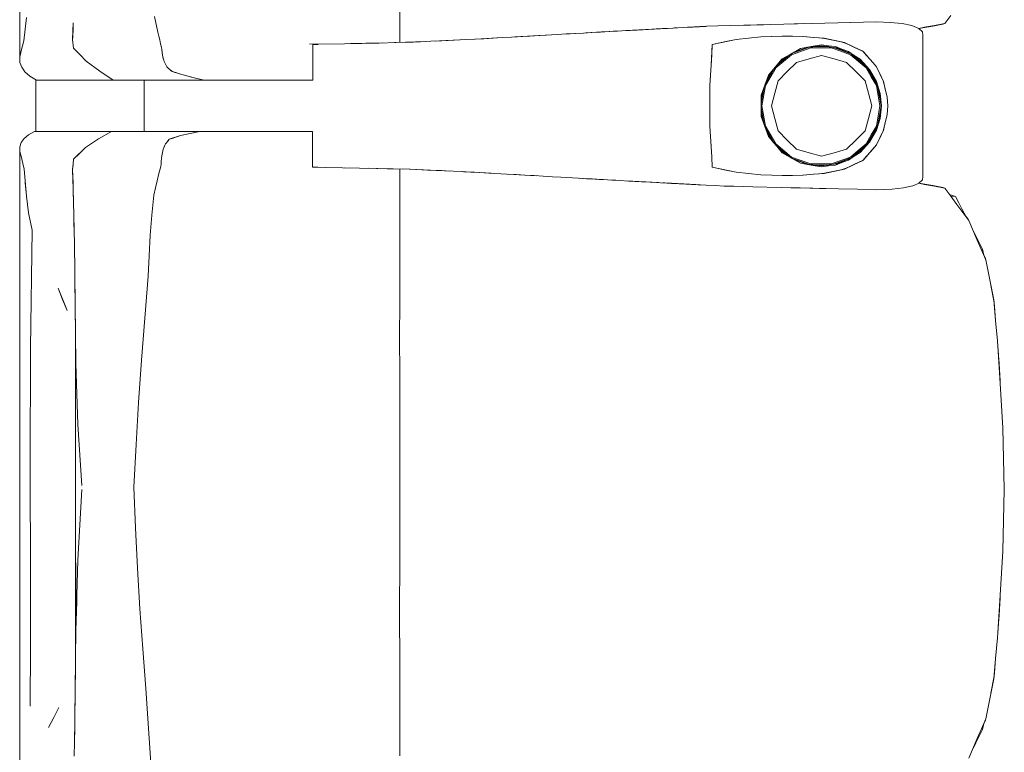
# Model space of a CAD drawing. Header units: millimetres. Extents: x -261 to 187, y -214 to 106.
# Tile 749 of 1056: x -207.415 to -206.644, y 10.516 to 11.091. Entities that reach past the tile are written whole.
import ezdxf

# ---------------------------------------------------------------- set-up
doc = ezdxf.new("R2010")
doc.units = ezdxf.units.MM
doc.header["$LTSCALE"] = 0.005
doc.header["$MEASUREMENT"] = 0
doc.layers.add('IFC-Elemento de mobília-Contorno', color=9, linetype='Continuous', lineweight=5)
doc.layers.add('IFC-Laje-Contorno', color=9, linetype='Continuous', lineweight=5)

msp = doc.modelspace()

# ---------------------------------------------------------------- linework, layer by layer
at = {"layer": 'IFC-Elemento de mobília-Contorno', "lineweight": 5}
for p, q in [((-207.41535, 11.22877), (-207.41527, 11.06115)), ((-207.11749, 11.07275), (-207.11748, 11.11483)), ((-207.41111, 11.0832), (-207.41008, 11.0923)), ((-207.30973, 11.09315), (-207.30707, 11.08082)), ((-206.69028, 11.08761), (-206.68554, 11.09394)), ((-207.37383, 11.07632), (-207.37353, 11.08431)), ((-207.37362, 11.08157), (-207.3734, 11.08805)), ((-207.37353, 11.08431), (-207.37349, 11.08544)), ((-206.91811, 11.08321), (-206.91303, 11.08349)), ((-206.91642, 11.0833), (-206.91303, 11.08349)), ((-206.91303, 11.08349), (-206.91166, 11.08356)), ((-206.91166, 11.08356), (-206.90344, 11.084)), ((-206.91166, 11.08356), (-206.91029, 11.08363)), ((-206.91029, 11.08363), (-206.90755, 11.08378)), ((-206.90344, 11.084), (-206.89521, 11.08443)), ((-206.90291, 11.08403), (-206.90171, 11.08409)), ((-206.90207, 11.08407), (-206.9007, 11.08414)), ((-206.90171, 11.08409), (-206.8999, 11.08418)), ((-206.90171, 11.08409), (-206.90068, 11.08414)), ((-206.90068, 11.08414), (-206.89989, 11.08418)), ((-206.89521, 11.08443), (-206.89178, 11.08461)), ((-206.89178, 11.08461), (-206.8911, 11.08465)), ((-206.8911, 11.08465), (-206.8902, 11.0847)), ((-206.8902, 11.0847), (-206.8884, 11.08479)), ((-206.8902, 11.0847), (-206.8893, 11.08474)), ((-206.8893, 11.08474), (-206.8884, 11.08479)), ((-206.8884, 11.08479), (-206.8875, 11.08483)), ((-206.8875, 11.08483), (-206.8866, 11.08488)), ((-206.8866, 11.08488), (-206.8821, 11.08511)), ((-206.8866, 11.08488), (-206.8848, 11.08497)), ((-206.8866, 11.08488), (-206.8857, 11.08493)), ((-206.88571, 11.08493), (-206.8839, 11.08502)), ((-206.8857, 11.08493), (-206.8848, 11.08497)), ((-206.8848, 11.08497), (-206.883, 11.08506)), ((-206.8848, 11.08497), (-206.8839, 11.08502)), ((-206.8839, 11.08502), (-206.88255, 11.08509)), ((-206.883, 11.08506), (-206.88255, 11.08509)), ((-206.8821, 11.08511), (-206.88075, 11.08518)), ((-206.8821, 11.08511), (-206.88165, 11.08514)), ((-206.88165, 11.08514), (-206.8812, 11.08516)), ((-206.88075, 11.08518), (-206.8803, 11.08521)), ((-206.8803, 11.08521), (-206.87985, 11.08523)), ((-206.87985, 11.08523), (-206.87895, 11.08527)), ((-206.87959, 11.08524), (-206.8767, 11.08539)), ((-206.87959, 11.08524), (-206.8776, 11.08534)), ((-206.87959, 11.08524), (-206.8794, 11.08525)), ((-206.87895, 11.08527), (-206.87805, 11.08532)), ((-206.87805, 11.08532), (-206.87715, 11.08537)), ((-206.8767, 11.08539), (-206.86808, 11.08584)), ((-206.86808, 11.08584), (-206.85785, 11.08606)), ((-206.85785, 11.08606), (-206.84762, 11.08629)), ((-206.84762, 11.08629), (-206.83228, 11.08662)), ((-206.84762, 11.08629), (-206.84251, 11.0864)), ((-206.84251, 11.0864), (-206.8374, 11.08651)), ((-206.8374, 11.08651), (-206.83228, 11.08662)), ((-206.83228, 11.08662), (-206.82717, 11.08674)), ((-206.82717, 11.08674), (-206.81644, 11.08703)), ((-206.81644, 11.08703), (-206.80034, 11.08748)), ((-206.81107, 11.08718), (-206.80034, 11.08748)), ((-206.81107, 11.08718), (-206.80571, 11.08733)), ((-206.80571, 11.08733), (-206.79498, 11.08763)), ((-206.79498, 11.08763), (-206.78425, 11.08793)), ((-206.78425, 11.08793), (-206.77412, 11.08816)), ((-206.77412, 11.08816), (-206.74375, 11.08884)), ((-206.764, 11.08838), (-206.74375, 11.08884)), ((-206.764, 11.08838), (-206.75387, 11.08861)), ((-206.75387, 11.08861), (-206.74375, 11.08884)), ((-206.74375, 11.08884), (-206.73294, 11.08848)), ((-206.73294, 11.08848), (-206.72351, 11.0875)), ((-206.72351, 11.0875), (-206.71595, 11.0859)), ((-206.71595, 11.0859), (-206.71062, 11.08372)), ((-206.71062, 11.08372), (-206.70772, 11.08114)), ((-206.71061, 11.08372), (-206.70598, 11.0846)), ((-206.71053, 11.08364), (-206.70752, 11.08418)), ((-206.70752, 11.08418), (-206.69185, 11.08698)), ((-206.70752, 11.08418), (-206.69968, 11.08558)), ((-206.70598, 11.0846), (-206.69813, 11.08611)), ((-206.69968, 11.08558), (-206.69185, 11.08698)), ((-206.69813, 11.08611), (-206.69028, 11.08761)), ((-206.69185, 11.08698), (-206.69154, 11.08737)), ((-206.69185, 11.08698), (-206.69155, 11.08736)), ((-207.41214, 11.0741), (-207.41111, 11.0832)), ((-207.37384, 11.07508), (-207.37362, 11.08157)), ((-207.37383, 11.07632), (-207.37381, 11.07604)), ((-207.30707, 11.08082), (-207.30633, 11.07779)), ((-207.30633, 11.07779), (-207.3056, 11.07476)), ((-207.05803, 11.07533), (-207.04928, 11.07581)), ((-207.05156, 11.07567), (-207.0443, 11.07608)), ((-207.04928, 11.07581), (-207.04118, 11.07626)), ((-207.04928, 11.07581), (-207.04128, 11.07625)), ((-207.0443, 11.07608), (-207.03704, 11.07649)), ((-207.04128, 11.07625), (-207.03704, 11.07649)), ((-207.03704, 11.07649), (-207.02978, 11.0769)), ((-207.02978, 11.0769), (-207.02252, 11.07731)), ((-207.02978, 11.0769), (-207.02505, 11.07717)), ((-207.02732, 11.07704), (-207.00274, 11.07846)), ((-207.02505, 11.07717), (-207.01681, 11.07765)), ((-207.02252, 11.07731), (-207.01536, 11.07773)), ((-207.01681, 11.07765), (-207.01323, 11.07785)), ((-207.01536, 11.07773), (-207.00819, 11.07815)), ((-207.01536, 11.07773), (-207.00858, 11.07812)), ((-207.00819, 11.07815), (-206.99385, 11.07898)), ((-206.99385, 11.07898), (-206.98707, 11.07936)), ((-206.98707, 11.07936), (-206.98029, 11.07975)), ((-206.98707, 11.07936), (-206.9839, 11.07955)), ((-206.9843, 11.07952), (-206.9839, 11.07955)), ((-206.98396, 11.07954), (-206.9839, 11.07955)), ((-206.9839, 11.07955), (-206.97979, 11.07978)), ((-206.98029, 11.07975), (-206.97352, 11.08014)), ((-206.97979, 11.07978), (-206.9796, 11.07979)), ((-206.97352, 11.08014), (-206.96674, 11.08053)), ((-206.97352, 11.08014), (-206.97157, 11.08025)), ((-206.97157, 11.08025), (-206.96746, 11.08049)), ((-206.96746, 11.08049), (-206.95931, 11.08094)), ((-206.96674, 11.08053), (-206.95676, 11.08109)), ((-206.96674, 11.08053), (-206.96008, 11.0809)), ((-206.96008, 11.0809), (-206.95676, 11.08109)), ((-206.95931, 11.08094), (-206.95281, 11.08131)), ((-206.95931, 11.08094), (-206.95676, 11.08109)), ((-206.95931, 11.08094), (-206.9576, 11.08104)), ((-206.95676, 11.08109), (-206.9501, 11.08146)), ((-206.9501, 11.08146), (-206.94345, 11.08183)), ((-206.9501, 11.08146), (-206.94678, 11.08164)), ((-206.94678, 11.08164), (-206.94345, 11.08183)), ((-206.94345, 11.08183), (-206.94012, 11.08202)), ((-206.94012, 11.08202), (-206.93674, 11.0822)), ((-206.9377, 11.08215), (-206.93692, 11.08219)), ((-206.93692, 11.08219), (-206.93489, 11.0823)), ((-206.93674, 11.0822), (-206.91811, 11.08321)), ((-206.93674, 11.0822), (-206.93335, 11.08238)), ((-206.93674, 11.0822), (-206.93489, 11.0823)), ((-206.93489, 11.0823), (-206.93282, 11.08242)), ((-206.93335, 11.08238), (-206.92658, 11.08275)), ((-206.93335, 11.08238), (-206.92996, 11.08257)), ((-206.93282, 11.08242), (-206.9314, 11.08249)), ((-206.92996, 11.08257), (-206.92827, 11.08266)), ((-206.92827, 11.08266), (-206.92658, 11.08275)), ((-206.92827, 11.08266), (-206.92714, 11.08272)), ((-206.92658, 11.08275), (-206.91811, 11.08321)), ((-206.92658, 11.08275), (-206.92319, 11.08294)), ((-206.92658, 11.08275), (-206.92489, 11.08284)), ((-206.92489, 11.08284), (-206.92319, 11.08294)), ((-206.92489, 11.08284), (-206.92482, 11.08285)), ((-206.92319, 11.08294), (-206.91981, 11.08312)), ((-206.91981, 11.08312), (-206.91811, 11.08321)), ((-206.91811, 11.08321), (-206.91642, 11.0833)), ((-206.85365, 11.07512), (-206.83435, 11.07718)), ((-206.85365, 11.07512), (-206.844, 11.07615)), ((-206.844, 11.07615), (-206.83435, 11.07718)), ((-206.83435, 11.07718), (-206.81725, 11.07773)), ((-206.83435, 11.07718), (-206.82593, 11.07745)), ((-206.82593, 11.07745), (-206.81752, 11.07772)), ((-206.81757, 11.07772), (-206.80946, 11.07759)), ((-206.81752, 11.07772), (-206.81746, 11.07772)), ((-206.81725, 11.07773), (-206.80132, 11.07745)), ((-206.80946, 11.07759), (-206.8014, 11.07745)), ((-206.8014, 11.07745), (-206.79311, 11.07671)), ((-206.80132, 11.07745), (-206.79294, 11.07669)), ((-206.79311, 11.07671), (-206.78482, 11.07597)), ((-206.79294, 11.07669), (-206.78875, 11.07632)), ((-206.78875, 11.07632), (-206.78456, 11.07593)), ((-206.78537, 11.07602), (-206.78456, 11.07593)), ((-206.78482, 11.07597), (-206.76884, 11.07258)), ((-206.78456, 11.07593), (-206.78059, 11.07509)), ((-206.70772, 11.08114), (-206.70733, 11.07839)), ((-206.70735, 10.9678), (-206.70733, 11.07839)), ((-207.41421, 11.06623), (-207.41317, 11.07017)), ((-207.41317, 11.07017), (-207.41214, 11.0741)), ((-207.37384, 11.07508), (-207.37327, 11.06837)), ((-207.37327, 11.06837), (-207.36822, 11.06323)), ((-207.3056, 11.07476), (-207.30487, 11.07172)), ((-207.30487, 11.07172), (-207.30413, 11.06869)), ((-207.30413, 11.06869), (-207.30396, 11.0672)), ((-207.18812, 11.07135), (-207.16069, 11.07175)), ((-207.18567, 11.07115), (-207.18349, 11.07115)), ((-207.18567, 11.05635), (-207.18567, 11.07115)), ((-207.18349, 11.07115), (-207.18151, 11.07115)), ((-207.16081, 11.07175), (-207.14716, 11.07201)), ((-207.15601, 11.07184), (-207.14407, 11.07208)), ((-207.14716, 11.07201), (-207.13364, 11.07227)), ((-207.14407, 11.07208), (-207.1311, 11.07234)), ((-207.13364, 11.07227), (-207.12014, 11.07266)), ((-207.12163, 11.07262), (-207.11287, 11.07291)), ((-207.12096, 11.07264), (-207.12067, 11.07265)), ((-207.12067, 11.07265), (-207.11287, 11.07291)), ((-207.12014, 11.07266), (-207.10664, 11.07306)), ((-207.11287, 11.07291), (-207.10506, 11.07317)), ((-207.10664, 11.07306), (-207.09308, 11.07364)), ((-207.10506, 11.07317), (-207.1013, 11.07329)), ((-207.09308, 11.07364), (-207.07951, 11.07421)), ((-207.08911, 11.0738), (-207.07019, 11.0747)), ((-207.08911, 11.0738), (-207.08127, 11.07417)), ((-207.08127, 11.07417), (-207.07019, 11.0747)), ((-207.07951, 11.07421), (-207.06554, 11.07494)), ((-207.06554, 11.07494), (-207.05156, 11.07567)), ((-206.87339, 11.05506), (-206.87246, 11.07106)), ((-206.87293, 11.06306), (-206.87246, 11.07106)), ((-206.87246, 11.07106), (-206.85365, 11.07512)), ((-206.87246, 11.07106), (-206.86305, 11.07309)), ((-206.86305, 11.07309), (-206.85365, 11.07512)), ((-206.81042, 11.06393), (-206.80318, 11.06806)), ((-206.81035, 11.06316), (-206.79527, 11.06863)), ((-206.80998, 11.06416), (-206.79642, 11.06908)), ((-206.80834, 11.06512), (-206.79815, 11.06889)), ((-206.80318, 11.06806), (-206.79499, 11.06944)), ((-206.79815, 11.06889), (-206.78679, 11.07016)), ((-206.79527, 11.06863), (-206.77924, 11.06863)), ((-206.79499, 11.06944), (-206.78679, 11.07082)), ((-206.79317, 11.06945), (-206.78171, 11.06944)), ((-206.78679, 11.07082), (-206.78136, 11.07014)), ((-206.78679, 11.07016), (-206.77469, 11.06845)), ((-206.78136, 11.07014), (-206.77592, 11.06946)), ((-206.78059, 11.07509), (-206.77659, 11.07423)), ((-206.77924, 11.06863), (-206.77171, 11.06589)), ((-206.77744, 11.06884), (-206.77144, 11.06666)), ((-206.77662, 11.07424), (-206.77265, 11.07339)), ((-206.77592, 11.06946), (-206.7708, 11.06755)), ((-206.77469, 11.06845), (-206.76344, 11.06369)), ((-206.77265, 11.07339), (-206.76868, 11.07253)), ((-206.76914, 11.07265), (-206.76868, 11.07253)), ((-206.76884, 11.07258), (-206.76162, 11.06924)), ((-206.76868, 11.07253), (-206.76504, 11.07082)), ((-206.76504, 11.07082), (-206.7614, 11.06912)), ((-206.76162, 11.06924), (-206.7544, 11.0659)), ((-206.7614, 11.06912), (-206.75411, 11.0657)), ((-207.41527, 11.06115), (-207.41421, 11.06623)), ((-207.41527, 11.06115), (-207.41512, 11.05705)), ((-207.36822, 11.06323), (-207.36318, 11.05811)), ((-207.30396, 11.0672), (-207.3038, 11.0657)), ((-207.30396, 11.0672), (-207.30346, 11.06272)), ((-207.3038, 11.0657), (-207.30363, 11.06421)), ((-207.30363, 11.06421), (-207.30346, 11.06272)), ((-207.30346, 11.06272), (-207.30312, 11.06146)), ((-207.30312, 11.06146), (-207.30244, 11.05894)), ((-207.30312, 11.06146), (-207.30278, 11.0602)), ((-206.87339, 11.05506), (-206.87293, 11.06306)), ((-206.82266, 11.05286), (-206.81035, 11.06316)), ((-206.82159, 11.05483), (-206.81239, 11.06253)), ((-206.81832, 11.05849), (-206.80984, 11.06426)), ((-206.81766, 11.0598), (-206.81042, 11.06393)), ((-206.79663, 11.05977), (-206.78679, 11.06241)), ((-206.78679, 11.06241), (-206.77695, 11.05977)), ((-206.77171, 11.06589), (-206.76417, 11.06316)), ((-206.77144, 11.06666), (-206.7645, 11.06414)), ((-206.7708, 11.06755), (-206.76567, 11.06564)), ((-206.76567, 11.06564), (-206.76113, 11.06261)), ((-206.76417, 11.06316), (-206.75801, 11.058)), ((-206.76366, 11.06378), (-206.7575, 11.05862)), ((-206.76344, 11.06369), (-206.7538, 11.05619)), ((-206.76113, 11.06261), (-206.75659, 11.05958)), ((-206.75476, 11.06606), (-206.75434, 11.06582)), ((-206.7544, 11.0659), (-206.74908, 11.0598)), ((-206.7544, 11.0659), (-206.75174, 11.06285)), ((-206.75411, 11.0657), (-206.75152, 11.06269)), ((-206.75411, 11.0657), (-206.74893, 11.05969)), ((-206.75152, 11.06269), (-206.74893, 11.05969)), ((-207.41512, 11.05705), (-207.41374, 11.05333)), ((-207.41374, 11.05333), (-207.41126, 11.04977)), ((-207.36318, 11.05811), (-207.35264, 11.05026)), ((-207.30278, 11.0602), (-207.30244, 11.05894)), ((-207.30244, 11.05894), (-207.3021, 11.05769)), ((-207.3021, 11.05769), (-207.30161, 11.05666)), ((-207.30161, 11.05666), (-207.30112, 11.05563)), ((-207.30161, 11.05666), (-207.30063, 11.0546)), ((-207.30112, 11.05563), (-207.30063, 11.0546)), ((-207.30063, 11.0546), (-207.30014, 11.05358)), ((-207.30014, 11.05358), (-207.29904, 11.05268)), ((-207.29904, 11.05268), (-207.29572, 11.04999)), ((-207.18567, 11.0431), (-207.18567, 11.05635)), ((-206.87432, 11.03907), (-206.87339, 11.05506)), ((-206.87386, 11.04707), (-206.87339, 11.05506)), ((-206.83073, 11.03893), (-206.82266, 11.05286)), ((-206.8284, 11.04707), (-206.81766, 11.0598)), ((-206.82593, 11.04997), (-206.81832, 11.05849)), ((-206.81367, 11.04994), (-206.80647, 11.05714)), ((-206.80647, 11.05714), (-206.79663, 11.05977)), ((-206.77695, 11.05977), (-206.76712, 11.05714)), ((-206.76712, 11.05714), (-206.75991, 11.04994)), ((-206.75801, 11.058), (-206.75185, 11.05284)), ((-206.7575, 11.05862), (-206.75239, 11.05435)), ((-206.75659, 11.05958), (-206.74914, 11.05162)), ((-206.7538, 11.05619), (-206.7464, 11.04647)), ((-206.75185, 11.05284), (-206.74782, 11.04588)), ((-206.74908, 11.0598), (-206.74641, 11.05674)), ((-206.74893, 11.05969), (-206.74634, 11.05669)), ((-206.74641, 11.05674), (-206.74375, 11.05369)), ((-206.74634, 11.05669), (-206.74375, 11.05369)), ((-206.74375, 11.05369), (-206.7424, 11.05087)), ((-206.74375, 11.05369), (-206.74244, 11.051)), ((-207.41126, 11.04977), (-207.40742, 11.04638)), ((-207.40742, 11.04638), (-207.40476, 11.04474)), ((-207.35264, 11.05026), (-207.34213, 11.0431)), ((-207.29793, 11.05178), (-207.29682, 11.05088)), ((-207.29793, 11.05178), (-207.29572, 11.04999)), ((-207.29682, 11.05088), (-207.29572, 11.04999)), ((-207.29572, 11.04999), (-207.29287, 11.04911)), ((-207.29572, 11.04999), (-207.29002, 11.04823)), ((-207.29287, 11.04911), (-207.29002, 11.04823)), ((-207.29002, 11.04823), (-207.28716, 11.04735)), ((-207.28716, 11.04735), (-207.28431, 11.04647)), ((-207.28431, 11.04647), (-207.27755, 11.04479)), ((-207.28431, 11.04647), (-207.28093, 11.04563)), ((-206.87432, 11.03907), (-206.87386, 11.04707)), ((-206.83126, 11.03923), (-206.8284, 11.04707)), ((-206.83084, 11.04037), (-206.8241, 11.05203)), ((-206.83048, 11.04138), (-206.82591, 11.05002)), ((-206.82087, 11.04274), (-206.81367, 11.04994)), ((-206.75991, 11.04994), (-206.75271, 11.04274)), ((-206.74987, 11.05104), (-206.74712, 11.04629)), ((-206.74914, 11.05162), (-206.74375, 11.04221)), ((-206.74782, 11.04588), (-206.7438, 11.03892)), ((-206.74712, 11.04629), (-206.74436, 11.0415)), ((-206.7464, 11.04647), (-206.74175, 11.03517)), ((-206.74244, 11.051), (-206.74114, 11.0483)), ((-206.7424, 11.05087), (-206.74104, 11.04804)), ((-206.74114, 11.0483), (-206.73984, 11.04561)), ((-206.74104, 11.04804), (-206.73969, 11.04522)), ((-206.73984, 11.04561), (-206.73853, 11.04292)), ((-206.73969, 11.04522), (-206.73834, 11.04239)), ((-207.40476, 11.04474), (-207.4021, 11.0431)), ((-207.4021, 11.0431), (-207.34213, 11.0431)), ((-207.34213, 11.0431), (-207.30085, 11.0431)), ((-207.3179, 11.00302), (-207.3179, 11.0431)), ((-207.30085, 11.0431), (-207.2708, 11.0431)), ((-207.27755, 11.04479), (-207.2708, 11.0431)), ((-207.27755, 11.04479), (-207.27417, 11.04394)), ((-207.27417, 11.04394), (-207.2708, 11.0431)), ((-207.2708, 11.0431), (-207.26882, 11.0431)), ((-207.26882, 11.0431), (-207.26686, 11.0431)), ((-207.26686, 11.0431), (-207.26493, 11.0431)), ((-207.26493, 11.0431), (-207.26301, 11.0431)), ((-207.26301, 11.0431), (-207.26109, 11.0431)), ((-207.26109, 11.0431), (-207.25917, 11.0431)), ((-207.25917, 11.0431), (-207.25724, 11.0431)), ((-207.25724, 11.0431), (-207.25529, 11.0431)), ((-207.25529, 11.0431), (-207.25331, 11.0431)), ((-207.25331, 11.0431), (-207.2513, 11.0431)), ((-207.2513, 11.0431), (-207.24924, 11.0431)), ((-207.24924, 11.0431), (-207.24713, 11.0431)), ((-207.24713, 11.0431), (-207.24498, 11.0431)), ((-207.24498, 11.0431), (-207.24279, 11.0431)), ((-207.24279, 11.0431), (-207.2406, 11.0431)), ((-207.2406, 11.0431), (-207.23841, 11.0431)), ((-207.23841, 11.0431), (-207.23626, 11.0431)), ((-207.23626, 11.0431), (-207.23415, 11.0431)), ((-207.23415, 11.0431), (-207.23212, 11.0431)), ((-207.23212, 11.0431), (-207.23018, 11.0431)), ((-207.23018, 11.0431), (-207.22835, 11.0431)), ((-207.22835, 11.0431), (-207.22662, 11.0431)), ((-207.22662, 11.0431), (-207.22496, 11.0431)), ((-207.22496, 11.0431), (-207.22334, 11.0431)), ((-207.22334, 11.0431), (-207.22172, 11.0431)), ((-207.22172, 11.0431), (-207.22006, 11.0431)), ((-207.22006, 11.0431), (-207.21835, 11.0431)), ((-207.21835, 11.0431), (-207.21653, 11.0431)), ((-207.21653, 11.0431), (-207.21459, 11.0431)), ((-207.21459, 11.0431), (-207.21252, 11.0431)), ((-207.21252, 11.0431), (-207.21033, 11.0431)), ((-207.21033, 11.0431), (-207.20804, 11.0431)), ((-207.20804, 11.0431), (-207.20567, 11.0431)), ((-207.20567, 11.0431), (-207.20322, 11.0431)), ((-207.20322, 11.0431), (-207.20071, 11.0431)), ((-207.20071, 11.0431), (-207.19815, 11.0431)), ((-207.19815, 11.0431), (-207.19557, 11.0431)), ((-207.19557, 11.0431), (-207.19299, 11.0431)), ((-207.19299, 11.0431), (-207.19045, 11.0431)), ((-207.19045, 11.0431), (-207.188, 11.0431)), ((-207.188, 11.0431), (-207.18567, 11.0431)), ((-206.87432, 11.02306), (-206.87432, 11.03907)), ((-206.83413, 11.03139), (-206.83126, 11.03923)), ((-206.83403, 11.025), (-206.83175, 11.03788)), ((-206.83403, 11.02877), (-206.8318, 11.03775)), ((-206.83353, 11.02306), (-206.83073, 11.03893)), ((-206.8235, 11.0329), (-206.82087, 11.04274)), ((-206.75271, 11.04274), (-206.75008, 11.0329)), ((-206.7438, 11.03892), (-206.74239, 11.03099)), ((-206.74375, 11.04221), (-206.74081, 11.03285)), ((-206.74274, 11.03757), (-206.7416, 11.03113)), ((-206.73853, 11.04292), (-206.73695, 11.03644)), ((-206.73834, 11.04239), (-206.73685, 11.03617)), ((-206.73712, 11.03715), (-206.73685, 11.03617)), ((-206.83413, 11.03139), (-206.83412, 11.01471)), ((-206.82614, 11.02306), (-206.8235, 11.0329)), ((-206.75008, 11.0329), (-206.74744, 11.02306)), ((-206.74239, 11.03099), (-206.74099, 11.02306)), ((-206.74175, 11.03517), (-206.74017, 11.02306)), ((-206.7416, 11.03113), (-206.74017, 11.02306)), ((-206.74081, 11.03285), (-206.73982, 11.02305)), ((-206.73695, 11.03644), (-206.73616, 11.03319)), ((-206.73692, 11.03642), (-206.73642, 11.03435)), ((-206.73685, 11.03617), (-206.73536, 11.02995)), ((-206.73642, 11.03435), (-206.73536, 11.02995)), ((-206.73616, 11.03319), (-206.73536, 11.02995)), ((-206.73536, 11.02995), (-206.73479, 11.02305)), ((-206.87432, 11.00704), (-206.87432, 11.02306)), ((-206.83403, 11.01735), (-206.83403, 11.02877)), ((-206.83353, 11.02306), (-206.83073, 11.0072)), ((-206.82614, 11.02306), (-206.8235, 11.01322)), ((-206.75008, 11.01322), (-206.74744, 11.02306)), ((-206.74239, 11.01513), (-206.74099, 11.02306)), ((-206.74175, 11.01095), (-206.74017, 11.02306)), ((-206.74123, 11.01709), (-206.74017, 11.02306)), ((-206.74082, 11.01326), (-206.73982, 11.02305)), ((-206.73536, 11.01617), (-206.73479, 11.02305)), ((-206.83412, 11.01471), (-206.8284, 10.99905)), ((-206.83403, 11.02112), (-206.83175, 11.00822)), ((-206.83403, 11.01735), (-206.8318, 11.00836)), ((-206.7438, 11.0072), (-206.74239, 11.01513)), ((-206.74274, 11.00856), (-206.74123, 11.01709)), ((-206.73685, 11.00995), (-206.73536, 11.01617)), ((-206.73642, 11.01177), (-206.73536, 11.01617)), ((-206.73616, 11.01293), (-206.73536, 11.01617)), ((-206.87432, 11.00704), (-206.87293, 10.98306)), ((-206.87432, 11.00704), (-206.87386, 10.99905)), ((-206.83073, 11.0072), (-206.82266, 10.99326)), ((-206.8235, 11.01322), (-206.82087, 11.00338)), ((-206.75271, 11.00338), (-206.75008, 11.01322)), ((-206.74782, 11.00024), (-206.7438, 11.0072)), ((-206.7464, 10.99965), (-206.74175, 11.01095)), ((-206.74375, 11.00391), (-206.74082, 11.01326)), ((-206.73853, 11.0032), (-206.73695, 11.00969)), ((-206.73834, 11.00373), (-206.73685, 11.00995)), ((-206.73712, 11.00897), (-206.73685, 11.00995)), ((-206.73695, 11.00969), (-206.73616, 11.01293)), ((-206.73692, 11.0097), (-206.73642, 11.01177)), ((-207.41192, 10.99737), (-207.40852, 11.00023)), ((-207.40852, 11.00023), (-207.40366, 11.00302)), ((-207.40366, 11.00302), (-207.34341, 11.00302)), ((-207.35351, 10.99709), (-207.34341, 11.00302)), ((-207.34341, 11.00302), (-207.27426, 11.00302)), ((-207.32815, 11.00302), (-207.3179, 11.00302)), ((-207.29806, 10.99685), (-207.28929, 10.99969)), ((-207.29806, 10.99685), (-207.29148, 10.99898)), ((-207.29148, 10.99898), (-207.28929, 10.99969)), ((-207.28929, 10.99969), (-207.27426, 11.00302)), ((-207.28929, 10.99969), (-207.28177, 11.00136)), ((-207.28177, 11.00136), (-207.27801, 11.00219)), ((-207.27801, 11.00219), (-207.27426, 11.00302)), ((-207.27595, 11.00302), (-207.27294, 11.00302)), ((-207.27426, 11.00302), (-207.27228, 11.00302)), ((-207.27294, 11.00302), (-207.27012, 11.00302)), ((-207.27228, 11.00302), (-207.2703, 11.00302)), ((-207.2703, 11.00302), (-207.26835, 11.00302)), ((-207.26835, 11.00302), (-207.26641, 11.00302)), ((-207.26641, 11.00302), (-207.26449, 11.00302)), ((-207.26449, 11.00302), (-207.26259, 11.00302)), ((-207.26259, 11.00302), (-207.26069, 11.00302)), ((-207.26069, 11.00302), (-207.25878, 11.00302)), ((-207.25878, 11.00302), (-207.25686, 11.00302)), ((-207.25686, 11.00302), (-207.25492, 11.00302)), ((-207.25492, 11.00302), (-207.25295, 11.00302)), ((-207.25295, 11.00302), (-207.25094, 11.00302)), ((-207.25094, 11.00302), (-207.24889, 11.00302)), ((-207.24889, 11.00302), (-207.24679, 11.00302)), ((-207.24679, 11.00302), (-207.24465, 11.00302)), ((-207.24465, 11.00302), (-207.24247, 11.00302)), ((-207.24247, 11.00302), (-207.24029, 11.00302)), ((-207.24029, 11.00302), (-207.23813, 11.00302)), ((-207.23813, 11.00302), (-207.23599, 11.00302)), ((-207.23599, 11.00302), (-207.23391, 11.00302)), ((-207.23391, 11.00302), (-207.2319, 11.00302)), ((-207.2319, 11.00302), (-207.22999, 11.00302)), ((-207.22999, 11.00302), (-207.22818, 11.00302)), ((-207.22818, 11.00302), (-207.22647, 11.00302)), ((-207.22647, 11.00302), (-207.22483, 11.00302)), ((-207.22483, 11.00302), (-207.22322, 11.00302)), ((-207.22322, 11.00302), (-207.22161, 11.00302)), ((-207.22161, 11.00302), (-207.21996, 11.00302)), ((-207.21996, 11.00302), (-207.21826, 11.00302)), ((-207.21826, 11.00302), (-207.21645, 11.00302)), ((-207.21645, 11.00302), (-207.21452, 11.00302)), ((-207.21452, 11.00302), (-207.21245, 11.00302)), ((-207.21245, 11.00302), (-207.21028, 11.00302)), ((-207.21028, 11.00302), (-207.20801, 11.00302)), ((-207.20801, 11.00302), (-207.20565, 11.00302)), ((-207.20565, 11.00302), (-207.20322, 11.00302)), ((-207.20322, 11.00302), (-207.20072, 11.00302)), ((-207.20072, 11.00302), (-207.19819, 11.00302)), ((-207.19819, 11.00302), (-207.19562, 11.00302)), ((-207.19562, 11.00302), (-207.19306, 11.00302)), ((-207.19306, 11.00302), (-207.19055, 11.00302)), ((-207.19055, 11.00302), (-207.18811, 11.00302)), ((-207.18811, 11.00302), (-207.18579, 11.00302)), ((-207.18579, 10.98977), (-207.18579, 11.00302)), ((-206.87386, 10.99905), (-206.87339, 10.99106)), ((-206.83085, 11.00575), (-206.8241, 10.99409)), ((-206.83048, 11.00473), (-206.82593, 10.99615)), ((-206.8284, 10.99905), (-206.82302, 10.99268)), ((-206.82087, 11.00338), (-206.81367, 10.99618)), ((-206.75991, 10.99618), (-206.75271, 11.00338)), ((-206.7538, 10.98993), (-206.7464, 10.99965)), ((-206.75185, 10.99328), (-206.74782, 11.00024)), ((-206.74988, 10.99507), (-206.74712, 10.99983)), ((-206.74914, 10.99451), (-206.74375, 11.00391)), ((-206.74712, 10.99983), (-206.74435, 11.00462)), ((-206.74114, 10.99782), (-206.73984, 11.00051)), ((-206.74104, 10.99808), (-206.73969, 11.0009)), ((-206.73984, 11.00051), (-206.73853, 11.0032)), ((-206.73969, 11.0009), (-206.73834, 11.00373)), ((-207.41536, 10.83757), (-207.41525, 10.99101)), ((-207.41525, 10.99101), (-207.41411, 10.99433)), ((-207.41525, 10.99101), (-207.41517, 10.9873)), ((-207.41411, 10.99433), (-207.41192, 10.99737)), ((-207.36367, 10.99042), (-207.35351, 10.99709)), ((-207.30279, 10.98922), (-207.30149, 10.99228)), ((-207.30236, 10.99024), (-207.30149, 10.99228)), ((-207.30236, 10.99024), (-207.30192, 10.99126)), ((-207.30149, 10.99228), (-207.30106, 10.99331)), ((-207.30106, 10.99331), (-207.30031, 10.99419)), ((-207.30031, 10.99419), (-207.29956, 10.99508)), ((-207.29956, 10.99508), (-207.29806, 10.99685)), ((-207.29956, 10.99508), (-207.29881, 10.99596)), ((-207.29881, 10.99596), (-207.29806, 10.99685)), ((-207.29806, 10.99685), (-207.29367, 10.99827)), ((-207.29806, 10.99685), (-207.29587, 10.99756)), ((-207.29587, 10.99756), (-207.29367, 10.99827)), ((-206.87339, 10.99106), (-206.87293, 10.98306)), ((-206.87339, 10.99106), (-206.87338, 10.99089)), ((-206.82593, 10.99615), (-206.81832, 10.98763)), ((-206.82302, 10.99268), (-206.81764, 10.98631)), ((-206.82266, 10.99326), (-206.81035, 10.98296)), ((-206.82159, 10.9913), (-206.81239, 10.9836)), ((-206.81367, 10.99618), (-206.80647, 10.98898)), ((-206.76712, 10.98898), (-206.75991, 10.99618)), ((-206.75801, 10.98813), (-206.75185, 10.99328)), ((-206.7575, 10.9875), (-206.75239, 10.99177)), ((-206.75659, 10.98654), (-206.74914, 10.99451)), ((-206.74908, 10.98633), (-206.74375, 10.99243)), ((-206.74634, 10.98943), (-206.74375, 10.99243)), ((-206.74375, 10.99243), (-206.74104, 10.99808)), ((-206.74375, 10.99243), (-206.7424, 10.99525)), ((-206.74375, 10.99243), (-206.74244, 10.99512)), ((-206.74244, 10.99512), (-206.74114, 10.99782)), ((-206.7424, 10.99525), (-206.74104, 10.99808)), ((-207.41517, 10.9873), (-207.41397, 10.98245)), ((-207.37327, 10.98117), (-207.36367, 10.99042)), ((-207.37327, 10.98117), (-207.36847, 10.98579)), ((-207.36847, 10.98579), (-207.36367, 10.99042)), ((-207.30411, 10.98181), (-207.30389, 10.98391)), ((-207.30389, 10.98391), (-207.30334, 10.98657)), ((-207.30334, 10.98657), (-207.30279, 10.98922)), ((-207.18579, 10.97497), (-207.18579, 10.98977)), ((-206.81832, 10.98763), (-206.80981, 10.98184)), ((-206.81764, 10.98631), (-206.80318, 10.97806)), ((-206.80647, 10.98898), (-206.79663, 10.98635)), ((-206.79663, 10.98635), (-206.78679, 10.98371)), ((-206.78679, 10.98371), (-206.77695, 10.98635)), ((-206.77695, 10.98635), (-206.76712, 10.98898)), ((-206.76567, 10.98048), (-206.76113, 10.98351)), ((-206.76417, 10.98296), (-206.75801, 10.98813)), ((-206.76365, 10.98234), (-206.7575, 10.9875)), ((-206.76344, 10.98243), (-206.7538, 10.98993)), ((-206.76113, 10.98351), (-206.75659, 10.98654)), ((-206.7544, 10.98022), (-206.74908, 10.98633)), ((-206.7544, 10.98022), (-206.75174, 10.98327)), ((-206.75411, 10.98043), (-206.75152, 10.98342)), ((-206.75152, 10.98342), (-206.74893, 10.98643)), ((-206.74893, 10.98643), (-206.74634, 10.98943)), ((-207.41397, 10.98245), (-207.4129, 10.97788)), ((-207.4129, 10.97788), (-207.41183, 10.9733)), ((-207.37384, 10.97334), (-207.37356, 10.97726)), ((-207.37384, 10.97319), (-207.37355, 10.97718)), ((-207.37356, 10.97726), (-207.37327, 10.98117)), ((-207.37355, 10.97718), (-207.37327, 10.98117)), ((-207.30616, 10.96991), (-207.30477, 10.9755)), ((-207.30477, 10.9755), (-207.30455, 10.9776)), ((-207.30455, 10.9776), (-207.30433, 10.9797)), ((-207.30433, 10.9797), (-207.30411, 10.98181)), ((-206.87293, 10.98306), (-206.87246, 10.97506)), ((-206.81035, 10.98296), (-206.79527, 10.97749)), ((-206.81008, 10.98199), (-206.79642, 10.97704)), ((-206.80835, 10.981), (-206.79815, 10.97723)), ((-206.80318, 10.97806), (-206.79496, 10.97667)), ((-206.79815, 10.97723), (-206.78679, 10.97596)), ((-206.79527, 10.97749), (-206.77924, 10.97749)), ((-206.79498, 10.97668), (-206.78679, 10.9753)), ((-206.79317, 10.97667), (-206.78174, 10.97667)), ((-206.78679, 10.97596), (-206.77469, 10.97767)), ((-206.78679, 10.9753), (-206.78136, 10.97598)), ((-206.78136, 10.97598), (-206.77592, 10.97666)), ((-206.77924, 10.97749), (-206.77171, 10.98023)), ((-206.77743, 10.97728), (-206.77144, 10.97946)), ((-206.77592, 10.97666), (-206.7708, 10.97857)), ((-206.77469, 10.97767), (-206.76344, 10.98243)), ((-206.77171, 10.98023), (-206.76417, 10.98296)), ((-206.77144, 10.97946), (-206.76458, 10.98195)), ((-206.7708, 10.97857), (-206.76567, 10.98048)), ((-206.76884, 10.97354), (-206.76162, 10.97688)), ((-206.76517, 10.97524), (-206.7614, 10.97701)), ((-206.76162, 10.97688), (-206.7544, 10.98022)), ((-206.7614, 10.97701), (-206.75411, 10.98043)), ((-206.75476, 10.98005), (-206.75434, 10.9803)), ((-207.41183, 10.9733), (-207.41008, 10.95235)), ((-207.37384, 10.97319), (-207.37353, 10.96248)), ((-207.37384, 10.97319), (-207.37349, 10.96114)), ((-207.37384, 10.97319), (-207.3736, 10.96515)), ((-207.30755, 10.96432), (-207.30616, 10.96991)), ((-207.18579, 10.97497), (-207.1836, 10.97497)), ((-207.18579, 10.97491), (-207.176, 10.97477)), ((-207.1836, 10.97497), (-207.1816, 10.97497)), ((-207.176, 10.97477), (-207.16241, 10.97457)), ((-207.16241, 10.97457), (-207.14909, 10.97433)), ((-207.16059, 10.97452), (-207.14909, 10.97433)), ((-207.14909, 10.97433), (-207.13576, 10.97408)), ((-207.1416, 10.97418), (-207.12736, 10.97381)), ((-207.13576, 10.97408), (-207.12249, 10.97369)), ((-207.12736, 10.97381), (-207.11475, 10.97347)), ((-207.12249, 10.97369), (-207.10921, 10.97331)), ((-207.11749, 10.97355), (-207.11748, 10.94071)), ((-207.10973, 10.97333), (-207.09331, 10.97263)), ((-207.10921, 10.97331), (-207.09581, 10.97275)), ((-207.09581, 10.97275), (-207.0824, 10.9722)), ((-207.09331, 10.97263), (-207.08475, 10.97226)), ((-207.08475, 10.97226), (-207.07834, 10.97199)), ((-207.0824, 10.9722), (-207.06862, 10.97149)), ((-207.06879, 10.9715), (-207.06173, 10.97114)), ((-207.06874, 10.9715), (-207.06753, 10.97143)), ((-207.06753, 10.97143), (-207.05887, 10.97097)), ((-207.06173, 10.97114), (-207.05484, 10.97078)), ((-207.05887, 10.97097), (-207.05021, 10.9705)), ((-207.05484, 10.97078), (-207.0477, 10.97038)), ((-207.05021, 10.9705), (-207.04583, 10.97027)), ((-207.0477, 10.97038), (-207.03343, 10.96957)), ((-207.03343, 10.96957), (-207.02629, 10.96917)), ((-207.03216, 10.9695), (-207.02388, 10.96903)), ((-207.02629, 10.96917), (-207.01917, 10.96876)), ((-207.02388, 10.96903), (-207.01505, 10.96852)), ((-207.01917, 10.96876), (-207.01205, 10.96835)), ((-207.01505, 10.96852), (-207.01, 10.96822)), ((-207.01205, 10.96835), (-207.00494, 10.96793)), ((-207.00494, 10.96793), (-206.99782, 10.96752)), ((-206.87246, 10.97506), (-206.8537, 10.971)), ((-206.87246, 10.97506), (-206.86308, 10.97303)), ((-206.86308, 10.97303), (-206.8537, 10.971)), ((-206.8537, 10.971), (-206.83435, 10.96894)), ((-206.8537, 10.971), (-206.84402, 10.96998)), ((-206.84402, 10.96998), (-206.83435, 10.96894)), ((-206.83435, 10.96894), (-206.81725, 10.9684)), ((-206.83435, 10.96894), (-206.81745, 10.9684)), ((-206.81757, 10.9684), (-206.80946, 10.96853)), ((-206.81752, 10.9684), (-206.81746, 10.9684)), ((-206.81725, 10.9684), (-206.80132, 10.96867)), ((-206.80946, 10.96853), (-206.8014, 10.96867)), ((-206.8014, 10.96867), (-206.79311, 10.96941)), ((-206.80132, 10.96867), (-206.79294, 10.96943)), ((-206.79311, 10.96941), (-206.78482, 10.97015)), ((-206.79294, 10.96943), (-206.78875, 10.9698)), ((-206.78875, 10.9698), (-206.78456, 10.97018)), ((-206.78514, 10.97012), (-206.78477, 10.97016)), ((-206.78482, 10.97015), (-206.76884, 10.97354)), ((-206.78456, 10.97018), (-206.78059, 10.97103)), ((-206.78059, 10.97103), (-206.77659, 10.97189)), ((-206.77662, 10.97188), (-206.77265, 10.97274)), ((-206.77265, 10.97274), (-206.76868, 10.97359)), ((-206.76914, 10.97347), (-206.76868, 10.97359)), ((-206.76868, 10.97359), (-206.76504, 10.9753)), ((-206.70764, 10.9651), (-206.70735, 10.9678)), ((-207.41096, 10.96283), (-207.41008, 10.95235)), ((-207.37361, 10.96554), (-207.37339, 10.95775)), ((-207.37352, 10.96231), (-207.37349, 10.96114)), ((-207.37352, 10.96219), (-207.37337, 10.95712)), ((-207.30894, 10.95873), (-207.30755, 10.96432)), ((-206.99782, 10.96752), (-206.9911, 10.96713)), ((-206.9911, 10.96713), (-206.97765, 10.96636)), ((-206.97765, 10.96636), (-206.97093, 10.96597)), ((-206.97627, 10.96628), (-206.97077, 10.96596)), ((-206.97154, 10.96601), (-206.97077, 10.96596)), ((-206.97093, 10.96597), (-206.96765, 10.96579)), ((-206.97077, 10.96596), (-206.96513, 10.96565)), ((-206.97077, 10.96596), (-206.96654, 10.96573)), ((-206.97077, 10.96596), (-206.96656, 10.96573)), ((-206.96765, 10.96579), (-206.96438, 10.96561)), ((-206.96765, 10.96579), (-206.96639, 10.96572)), ((-206.96765, 10.96579), (-206.95783, 10.96524)), ((-206.96765, 10.96579), (-206.9611, 10.96543)), ((-206.96438, 10.96561), (-206.9611, 10.96543)), ((-206.9611, 10.96543), (-206.95455, 10.96506)), ((-206.95783, 10.96524), (-206.95127, 10.96487)), ((-206.95127, 10.96487), (-206.94472, 10.96451)), ((-206.95127, 10.96487), (-206.948, 10.96469)), ((-206.948, 10.96469), (-206.94472, 10.96451)), ((-206.94472, 10.96451), (-206.93801, 10.96414)), ((-206.93965, 10.96423), (-206.93544, 10.96399)), ((-206.93801, 10.96414), (-206.93544, 10.96399)), ((-206.93801, 10.96414), (-206.93466, 10.96396)), ((-206.93801, 10.96414), (-206.92795, 10.96359)), ((-206.93544, 10.96399), (-206.9332, 10.96388)), ((-206.93466, 10.96396), (-206.9313, 10.96377)), ((-206.93466, 10.96396), (-206.92795, 10.96359)), ((-206.9332, 10.96388), (-206.93097, 10.96375)), ((-206.9313, 10.96377), (-206.92994, 10.9637)), ((-206.9313, 10.96377), (-206.92795, 10.96359)), ((-206.93097, 10.96375), (-206.92995, 10.9637)), ((-206.92795, 10.96359), (-206.92627, 10.9635)), ((-206.92627, 10.9635), (-206.92459, 10.96341)), ((-206.92459, 10.96341), (-206.92124, 10.96322)), ((-206.92124, 10.96322), (-206.91956, 10.96313)), ((-206.91956, 10.96313), (-206.91788, 10.96304)), ((-206.91788, 10.96304), (-206.91294, 10.96278)), ((-206.91623, 10.96296), (-206.91458, 10.96287)), ((-206.91623, 10.96296), (-206.91294, 10.96278)), ((-206.91458, 10.96287), (-206.91294, 10.96278)), ((-206.91294, 10.96278), (-206.90799, 10.96252)), ((-206.91129, 10.96269), (-206.90964, 10.9626)), ((-206.91129, 10.96269), (-206.90799, 10.96252)), ((-206.90964, 10.9626), (-206.90799, 10.96252)), ((-206.90799, 10.96252), (-206.89232, 10.96168)), ((-206.90799, 10.96252), (-206.90634, 10.96243)), ((-206.90634, 10.96243), (-206.90469, 10.96234)), ((-206.90469, 10.96234), (-206.89974, 10.96208)), ((-206.90469, 10.96234), (-206.89809, 10.96199)), ((-206.90469, 10.96234), (-206.90304, 10.96226)), ((-206.90446, 10.96233), (-206.90413, 10.96231)), ((-206.90413, 10.96231), (-206.90321, 10.96226)), ((-206.90413, 10.96231), (-206.90316, 10.96226)), ((-206.90304, 10.96226), (-206.90139, 10.96217)), ((-206.90304, 10.96226), (-206.89974, 10.96208)), ((-206.90169, 10.96218), (-206.90077, 10.96213)), ((-206.90139, 10.96217), (-206.89974, 10.96208)), ((-206.90077, 10.96213), (-206.89965, 10.96207)), ((-206.89974, 10.96208), (-206.89809, 10.96199)), ((-206.89965, 10.96207), (-206.89844, 10.96201)), ((-206.89844, 10.96201), (-206.89799, 10.96198)), ((-206.89809, 10.96199), (-206.89232, 10.96168)), ((-206.89809, 10.96199), (-206.89644, 10.9619)), ((-206.89644, 10.9619), (-206.89479, 10.96182)), ((-206.89479, 10.96182), (-206.89232, 10.96168)), ((-206.89479, 10.96182), (-206.89314, 10.96173)), ((-206.89314, 10.96173), (-206.89232, 10.96168)), ((-206.89232, 10.96168), (-206.89149, 10.96164)), ((-206.89149, 10.96164), (-206.89011, 10.96157)), ((-206.89149, 10.96164), (-206.88872, 10.9615)), ((-206.89149, 10.96164), (-206.88662, 10.9614)), ((-206.89011, 10.96157), (-206.88872, 10.9615)), ((-206.88872, 10.9615), (-206.88803, 10.96146)), ((-206.88872, 10.9615), (-206.88663, 10.9614)), ((-206.88803, 10.96146), (-206.88664, 10.9614)), ((-206.88803, 10.96146), (-206.88733, 10.96143)), ((-206.88733, 10.96143), (-206.88594, 10.96136)), ((-206.88664, 10.9614), (-206.88525, 10.96132)), ((-206.88664, 10.9614), (-206.88594, 10.96136)), ((-206.88525, 10.96132), (-206.88386, 10.96125)), ((-206.88386, 10.96125), (-206.88248, 10.96118)), ((-206.88248, 10.96118), (-206.88178, 10.96115)), ((-206.88178, 10.96115), (-206.87731, 10.96092)), ((-206.87731, 10.96092), (-206.87023, 10.96055)), ((-206.87023, 10.96055), (-206.86314, 10.96019)), ((-206.86314, 10.96019), (-206.85567, 10.96001)), ((-206.85567, 10.96001), (-206.84821, 10.95983)), ((-206.85567, 10.96001), (-206.84075, 10.95965)), ((-206.72252, 10.95877), (-206.71535, 10.9604)), ((-206.71535, 10.9604), (-206.71034, 10.96257)), ((-206.71069, 10.96242), (-206.70598, 10.96152)), ((-206.71055, 10.96248), (-206.70752, 10.96194)), ((-206.71045, 10.96246), (-206.70764, 10.9651)), ((-206.70752, 10.96194), (-206.69968, 10.96054)), ((-206.70752, 10.96194), (-206.69185, 10.95914)), ((-206.70598, 10.96152), (-206.69813, 10.96002)), ((-206.69968, 10.96054), (-206.69185, 10.95914)), ((-206.69813, 10.96002), (-206.69028, 10.95851)), ((-207.41008, 10.95235), (-207.40839, 10.93928)), ((-207.37339, 10.95775), (-207.37314, 10.94756)), ((-207.37337, 10.95712), (-207.37312, 10.94632)), ((-207.31171, 10.93739), (-207.31033, 10.95314)), ((-207.31033, 10.95314), (-207.30894, 10.95873)), ((-206.84821, 10.95983), (-206.84075, 10.95965)), ((-206.84075, 10.95965), (-206.81836, 10.95911)), ((-206.81836, 10.95911), (-206.8109, 10.95892)), ((-206.8109, 10.95892), (-206.80343, 10.95874)), ((-206.80343, 10.95874), (-206.77359, 10.95801)), ((-206.79597, 10.95856), (-206.78851, 10.95838)), ((-206.79597, 10.95856), (-206.77359, 10.95801)), ((-206.78851, 10.95838), (-206.77359, 10.95801)), ((-206.77359, 10.95801), (-206.75867, 10.95765)), ((-206.75867, 10.95765), (-206.74375, 10.95729)), ((-206.74375, 10.95729), (-206.73743, 10.95742)), ((-206.73743, 10.95742), (-206.73152, 10.95774)), ((-206.73152, 10.95774), (-206.72252, 10.95877)), ((-206.69185, 10.95914), (-206.69155, 10.95876)), ((-206.69185, 10.95914), (-206.69154, 10.95875)), ((-206.69185, 10.95914), (-206.69154, 10.95875)), ((-206.69028, 10.95851), (-206.68554, 10.95218)), ((-206.68651, 10.95347), (-206.68174, 10.95213)), ((-207.37314, 10.94756), (-207.3729, 10.93737)), ((-206.68554, 10.95218), (-206.68174, 10.95213)), ((-206.68554, 10.95218), (-206.6808, 10.94584)), ((-206.68174, 10.95213), (-206.6791, 10.94695)), ((-206.6808, 10.94584), (-206.67607, 10.9395)), ((-206.6791, 10.94695), (-206.67646, 10.94176)), ((-207.40839, 10.93928), (-207.40561, 10.92562)), ((-207.3729, 10.93737), (-207.37252, 10.91424)), ((-207.31309, 10.92165), (-207.31171, 10.93739)), ((-207.11748, 10.90457), (-207.11748, 10.94071)), ((-206.67646, 10.94176), (-206.67382, 10.93658)), ((-206.67607, 10.9395), (-206.67133, 10.93317)), ((-206.67398, 10.93688), (-206.67193, 10.93433)), ((-207.37288, 10.93611), (-207.37286, 10.93551)), ((-207.37286, 10.93551), (-207.37263, 10.92062)), ((-206.67382, 10.93658), (-206.67371, 10.93635)), ((-206.67382, 10.93658), (-206.67371, 10.93635)), ((-206.67193, 10.93433), (-206.67155, 10.93346)), ((-206.67133, 10.93317), (-206.66471, 10.91778)), ((-207.40676, 10.83312), (-207.40561, 10.92562)), ((-207.31384, 10.90561), (-207.31309, 10.92165)), ((-206.66816, 10.92581), (-206.66592, 10.92103)), ((-206.66802, 10.92547), (-206.66593, 10.92106)), ((-206.66802, 10.92547), (-206.66471, 10.91778)), ((-207.37252, 10.91424), (-207.37224, 10.89338)), ((-206.66593, 10.92106), (-206.66328, 10.91585)), ((-206.66592, 10.92103), (-206.66328, 10.91585)), ((-206.66471, 10.91778), (-206.65809, 10.90239)), ((-206.66471, 10.91778), (-206.6614, 10.91009)), ((-206.66328, 10.91585), (-206.66064, 10.91066)), ((-207.37251, 10.91333), (-207.37251, 10.91302)), ((-207.37251, 10.91302), (-207.37226, 10.89503)), ((-206.66141, 10.9101), (-206.6614, 10.91009)), ((-206.66064, 10.91066), (-206.65968, 10.90608)), ((-206.65982, 10.90676), (-206.65839, 10.90351)), ((-207.31459, 10.88957), (-207.31384, 10.90561)), ((-207.11748, 10.86877), (-207.11748, 10.90457)), ((-206.65839, 10.90351), (-206.65823, 10.90272)), ((-206.65839, 10.90351), (-206.65823, 10.90272)), ((-206.65809, 10.90239), (-206.65654, 10.89455)), ((-207.37224, 10.89338), (-207.37209, 10.88204)), ((-207.37224, 10.89314), (-207.37221, 10.89103)), ((-207.37221, 10.89103), (-207.3719, 10.86789)), ((-206.65654, 10.89455), (-206.65343, 10.87886)), ((-207.31716, 10.85658), (-207.31459, 10.88957)), ((-207.38532, 10.88004), (-207.37825, 10.86263)), ((-207.38532, 10.88004), (-207.38179, 10.87134)), ((-207.37209, 10.88204), (-207.37194, 10.8707)), ((-206.65409, 10.88222), (-206.65356, 10.87958)), ((-206.65409, 10.88219), (-206.65356, 10.87958)), ((-206.65408, 10.88217), (-206.65356, 10.87958)), ((-206.65356, 10.87958), (-206.65195, 10.87161)), ((-206.65343, 10.87886), (-206.65187, 10.87101)), ((-207.38179, 10.87134), (-207.37825, 10.86263)), ((-207.37194, 10.8707), (-207.37187, 10.86523)), ((-207.3719, 10.86789), (-207.3716, 10.84426)), ((-207.11751, 10.84213), (-207.11748, 10.86877)), ((-206.65195, 10.87161), (-206.65189, 10.87109)), ((-206.65187, 10.87101), (-206.65035, 10.85495)), ((-206.65187, 10.87101), (-206.65127, 10.86616)), ((-207.37185, 10.86355), (-207.37163, 10.84632)), ((-206.65127, 10.86616), (-206.65035, 10.85495)), ((-207.31979, 10.82377), (-207.31716, 10.85658)), ((-206.65035, 10.85495), (-206.64882, 10.83889)), ((-207.37163, 10.58521), (-207.37163, 10.84632)), ((-207.3716, 10.84426), (-207.37131, 10.8211)), ((-207.41536, 10.83757), (-207.41535, 10.62763)), ((-207.11751, 10.84213), (-207.11748, 10.81228)), ((-206.64882, 10.83889), (-206.64775, 10.82213)), ((-206.6488, 10.83854), (-206.64879, 10.83847)), ((-206.64879, 10.83847), (-206.64786, 10.82399)), ((-207.40706, 10.74074), (-207.40676, 10.83312)), ((-207.37131, 10.8211), (-207.36978, 10.77345)), ((-207.32217, 10.7905), (-207.31979, 10.82377)), ((-206.6479, 10.82446), (-206.64762, 10.821)), ((-206.64775, 10.82213), (-206.64669, 10.80538)), ((-206.64762, 10.821), (-206.64669, 10.80538)), ((-206.64762, 10.821), (-206.64681, 10.80756)), ((-207.11748, 10.81228), (-207.11748, 10.77613)), ((-206.64681, 10.80756), (-206.64676, 10.80657)), ((-206.64669, 10.80538), (-206.6448, 10.77084)), ((-207.3241, 10.75762), (-207.32217, 10.7905)), ((-207.1175, 10.74071), (-207.11748, 10.77613)), ((-207.36978, 10.77345), (-207.3667, 10.72544)), ((-206.6448, 10.77084), (-206.64353, 10.72249)), ((-207.3259, 10.72415), (-207.3241, 10.75762)), ((-207.40706, 10.74074), (-207.40686, 10.6526)), ((-207.1175, 10.74071), (-207.11748, 10.70863)), ((-207.36818, 10.69467), (-207.3667, 10.72232)), ((-207.3259, 10.72415), (-207.32453, 10.6923)), ((-206.6448, 10.67414), (-206.64353, 10.72249)), ((-207.11748, 10.67116), (-207.11748, 10.70863)), ((-207.36966, 10.66702), (-207.36818, 10.69467)), ((-207.32453, 10.6923), (-207.3231, 10.66078)), ((-207.37048, 10.63951), (-207.36966, 10.66702)), ((-207.11752, 10.62208), (-207.11748, 10.67116)), ((-206.64669, 10.6396), (-206.6448, 10.67414)), ((-207.37131, 10.612), (-207.37131, 10.66486)), ((-207.3231, 10.66078), (-207.32112, 10.62891)), ((-207.40686, 10.6526), (-207.40683, 10.59933)), ((-207.37063, 10.63472), (-207.37048, 10.63951)), ((-206.64775, 10.62285), (-206.64669, 10.6396)), ((-206.64762, 10.62397), (-206.64669, 10.6396)), ((-206.64762, 10.62397), (-206.64681, 10.63741)), ((-206.64681, 10.63741), (-206.64676, 10.6384)), ((-207.37131, 10.612), (-207.37063, 10.63472)), ((-207.32112, 10.62891), (-207.31894, 10.59739)), ((-207.41535, 10.62763), (-207.41527, 10.46001)), ((-207.11752, 10.62208), (-207.11748, 10.59006)), ((-206.64882, 10.60609), (-206.64775, 10.62285)), ((-206.64879, 10.60651), (-206.64787, 10.62097)), ((-206.6479, 10.6205), (-206.64762, 10.62397)), ((-207.37156, 10.59053), (-207.37131, 10.612)), ((-206.65035, 10.59003), (-206.64882, 10.60609)), ((-206.6488, 10.60643), (-206.64879, 10.60651)), ((-206.6488, 10.60643), (-206.64879, 10.60651)), ((-206.6488, 10.60643), (-206.64879, 10.60651)), ((-207.40726, 10.55253), (-207.40683, 10.59933)), ((-207.31894, 10.59739), (-207.31652, 10.56649)), ((-207.37163, 10.58532), (-207.37156, 10.59053)), ((-207.11749, 10.5556), (-207.11748, 10.59006)), ((-206.65187, 10.57396), (-206.65035, 10.59003)), ((-206.65127, 10.57882), (-206.65035, 10.59003)), ((-207.37183, 10.56914), (-207.37163, 10.58521)), ((-207.37183, 10.56849), (-207.37171, 10.57828)), ((-206.65187, 10.57396), (-206.65127, 10.57882)), ((-207.37195, 10.55889), (-207.37183, 10.56914)), ((-207.37189, 10.56372), (-207.37183, 10.56849)), ((-207.31652, 10.56649), (-207.31427, 10.53499)), ((-206.65356, 10.56539), (-206.65195, 10.57337)), ((-206.65343, 10.56612), (-206.65187, 10.57396)), ((-206.65195, 10.57337), (-206.65189, 10.57389)), ((-207.37211, 10.54708), (-207.37195, 10.55889)), ((-206.65498, 10.55827), (-206.65343, 10.56612)), ((-206.65409, 10.56276), (-206.65356, 10.56539)), ((-207.38867, 10.54369), (-207.38468, 10.55155)), ((-207.3721, 10.54737), (-207.37201, 10.55473)), ((-207.11749, 10.5556), (-207.11748, 10.51369)), ((-206.65654, 10.55043), (-206.65498, 10.55827)), ((-207.39266, 10.53583), (-207.38867, 10.54369)), ((-207.37226, 10.53528), (-207.37211, 10.54708)), ((-207.37215, 10.54351), (-207.3721, 10.54737)), ((-206.65809, 10.54258), (-206.65654, 10.55043)), ((-206.6614, 10.53489), (-206.65809, 10.54258)), ((-206.66064, 10.53431), (-206.65968, 10.5389)), ((-206.65982, 10.53822), (-206.65839, 10.54147)), ((-206.65839, 10.54147), (-206.65823, 10.54225)), ((-207.37244, 10.52437), (-207.37226, 10.53528)), ((-207.37239, 10.52649), (-207.37231, 10.53235)), ((-207.31427, 10.53499), (-207.31333, 10.51967)), ((-206.66593, 10.52391), (-206.66328, 10.52913)), ((-206.66471, 10.52719), (-206.6614, 10.53489)), ((-206.66328, 10.52913), (-206.66064, 10.53431)), ((-207.37262, 10.51345), (-207.37244, 10.52437)), ((-207.3725, 10.52111), (-207.37239, 10.52649)), ((-206.67133, 10.51181), (-206.66471, 10.52719)), ((-206.66816, 10.51917), (-206.66593, 10.52391)), ((-206.66802, 10.5195), (-206.66471, 10.52719)), ((-206.66802, 10.5195), (-206.66593, 10.52391)), ((-207.31333, 10.51967), (-207.3124, 10.50434))]:
    msp.add_line(p, q, dxfattribs=at)
at = {"layer": 'IFC-Laje-Contorno', "lineweight": 5}
msp.add_line((-207.40258, 11.00302), (-207.40258, 11.04339), dxfattribs=at)

doc.saveas('drawing.dxf')
